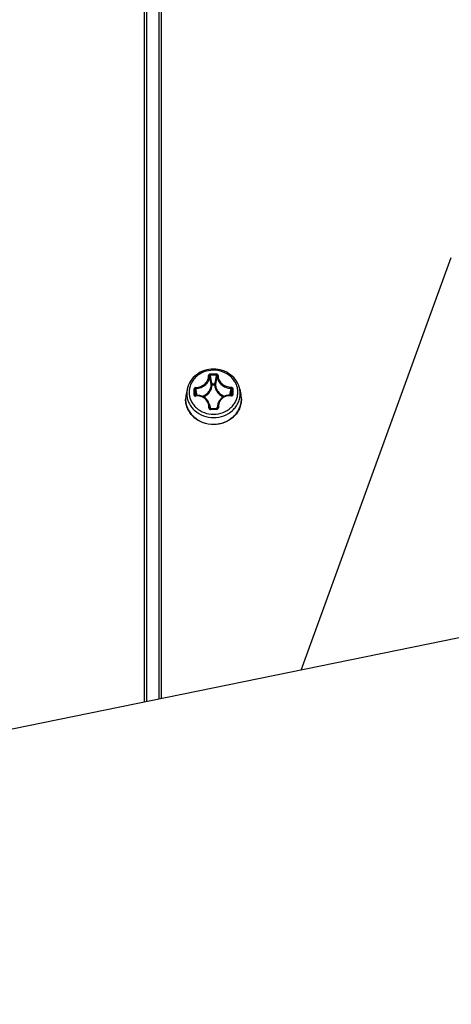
# Model space of a CAD drawing. Header units: millimetres. Extents: x 0 to 420, y 0 to 297.
# Tile 273 of 514: x 246.1 to 251.49, y 224.03 to 236.32. Entities that reach past the tile are written whole.
import ezdxf

# ---------------------------------------------------------------- set-up
doc = ezdxf.new("R2010")
doc.units = ezdxf.units.MM
doc.header["$LTSCALE"] = 23.1
doc.layers.get('0').update_dxf_attribs({"linetype": 'CONTINUOUS'})
doc.layers.add('DIM_PILOTEES', color=7, linetype='CONTINUOUS')
doc.styles.get("Standard").update_dxf_attribs({"font": 'txt', "width": 0.7})
doc.dimstyles.new('DIMSTYLE_1', dxfattribs={"dimtxt": 2.5, "dimasz": 3.5, "dimexe": 2, "dimexo": 0, "dimtad": 1, "dimdec": 0, "dimlfac": 10, "dimdsep": 46, "dimtxsty": 'Standard', "dimblk": '_FILLED', "dimblk1": '_FILLED', "dimblk2": '_FILLED', "dimcen": 0.09, "dimazin": 2, "dimtp": 1.2, "dimtm": 1.2, "dimtfac": 1, "dimtdec": 0, "dimtofl": 0, "dimtmove": 0, "dimatfit": 3, "dimldrblk": '_FILLED', "dimfxl": 0, "dimtolj": 1, "dimarcsym": 0})
doc.dimstyles.new('DIMSTYLE_2', dxfattribs={"dimtxt": 2.5, "dimasz": 3.5, "dimexe": 2, "dimexo": 0, "dimtad": 1, "dimdec": 0, "dimlfac": 10, "dimdsep": 46, "dimtxsty": 'Standard', "dimblk": '_FILLED', "dimblk1": '_FILLED', "dimblk2": '_FILLED', "dimcen": 0.09, "dimazin": 2, "dimtp": 0.5, "dimtm": 0.5, "dimtfac": 1, "dimtdec": 0, "dimtofl": 0, "dimtmove": 0, "dimatfit": 3, "dimldrblk": '_FILLED', "dimfxl": 0, "dimtolj": 1, "dimarcsym": 0})
doc.dimstyles.new('DIMSTYLE_4', dxfattribs={"dimtxt": 2.5, "dimasz": 3.5, "dimexe": 2, "dimexo": 0, "dimtad": 1, "dimdec": 0, "dimlfac": 10, "dimdsep": 46, "dimtxsty": 'Standard', "dimblk": '_FILLED', "dimblk1": '_FILLED', "dimblk2": '_FILLED', "dimcen": 0.09, "dimazin": 2, "dimtp": 0.8, "dimtm": 0.8, "dimtfac": 1, "dimtdec": 0, "dimtofl": 0, "dimtmove": 0, "dimatfit": 3, "dimldrblk": '_FILLED', "dimfxl": 0, "dimtolj": 1, "dimarcsym": 0})

# ---------------------------------------------------------------- blocks, each defined once
blk = doc.blocks.new('_FILLED')
at = {"color": 0, "linetype": 'ByBlock'}
blk.add_solid([(0, 0), (-1, 0.1429), (-1, -0.1429)], dxfattribs=at)
blk = doc.blocks.new('*D1')
at = {"layer": 'DIM_PILOTEES', "color": 2, "linetype": 'Continuous'}
for p, q in [((273.915, 254.209), (213.22, 254.209)), ((215.22, 254.209), (215.22, 191.828)), ((215.22, 129.447), (215.22, 191.828)), ((273.941, 129.447), (213.22, 129.447))]:
    blk.add_line(p, q, dxfattribs=at)
at = {"layer": 'DIM_PILOTEES', "color": 2, "linetype": 'Continuous', "xscale": 3.5, "yscale": 3.5, "zscale": 3.5}
for p, rotation in [((215.22, 254.209), 90), ((215.22, 129.447), 270)]:
    blk.add_blockref('_FILLED', p, dxfattribs=dict(at, rotation=rotation))
at = {"layer": 'DIM_PILOTEES', "color": 2, "linetype": 'Continuous', "insert": (212.095, 191.664), "char_height": 2.5, "width": 10.98214, "attachment_point": 2, "rotation": 90, "line_spacing_factor": 0.9}
blk.add_mtext('{\\ftxt;\\W0.0001;\\H0.0001;\\~}{\\ftxt;\\W2.9285714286;\\H2.5; }{\\ftxt;\\W0.0001;\\H0.0001;\\~}', dxfattribs=at)
blk = doc.blocks.new('*D2')
at = {"layer": 'DIM_PILOTEES', "color": 2, "linetype": 'Continuous'}
for p, q in [((226.388, 206.153), (226.388, 267.862)), ((243.295, 226.496), (243.295, 267.862)), ((226.388, 265.862), (218.888, 265.862)), ((218.888, 265.862), (234.841, 265.862)), ((250.795, 265.862), (234.841, 265.862)), ((243.295, 265.862), (250.795, 265.862))]:
    blk.add_line(p, q, dxfattribs=at)
at = {"layer": 'DIM_PILOTEES', "color": 2, "linetype": 'Continuous', "xscale": 3.5, "yscale": 3.5, "zscale": 3.5}
blk.add_blockref('_FILLED', (226.388, 265.862), dxfattribs=at)
at = {"layer": 'DIM_PILOTEES', "color": 2, "linetype": 'Continuous', "xscale": 3.5, "yscale": 3.5, "zscale": 3.5, "rotation": 180}
blk.add_blockref('_FILLED', (243.295, 265.862), dxfattribs=at)
at = {"layer": 'DIM_PILOTEES', "color": 2, "linetype": 'Continuous', "insert": (235.55, 268.987), "char_height": 2.5, "width": 8.03571, "attachment_point": 2, "line_spacing_factor": 0.9}
blk.add_mtext('{\\ftxt;\\W0.0001;\\H0.0001;\\~}{\\ftxt;\\W2.1428571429;\\H2.5; }{\\ftxt;\\W0.0001;\\H0.0001;\\~}', dxfattribs=at)
blk = doc.blocks.new('*D9')
at = {"layer": 'DIM_PILOTEES', "color": 2, "linetype": 'Continuous'}
for p, q in [((226.388, 206.153), (226.388, 279.964)), ((276.221, 241.558), (276.221, 279.964)), ((226.388, 277.964), (251.305, 277.964)), ((276.221, 277.964), (251.305, 277.964))]:
    blk.add_line(p, q, dxfattribs=at)
at = {"layer": 'DIM_PILOTEES', "color": 2, "linetype": 'Continuous', "xscale": 3.5, "yscale": 3.5, "zscale": 3.5, "rotation": 180}
blk.add_blockref('_FILLED', (226.388, 277.964), dxfattribs=at)
at = {"layer": 'DIM_PILOTEES', "color": 2, "linetype": 'Continuous', "xscale": 3.5, "yscale": 3.5, "zscale": 3.5}
blk.add_blockref('_FILLED', (276.221, 277.964), dxfattribs=at)
at = {"layer": 'DIM_PILOTEES', "color": 2, "linetype": 'Continuous', "insert": (253.158, 281.089), "char_height": 2.5, "width": 8.83929, "attachment_point": 2, "line_spacing_factor": 0.9}
blk.add_mtext('{\\ftxt;\\W0.0001;\\H0.0001;\\~}{\\ftxt;\\W2.3571428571;\\H2.5; }{\\ftxt;\\W0.0001;\\H0.0001;\\~}', dxfattribs=at)

msp = doc.modelspace()

# ---------------------------------------------------------------- linework, layer by layer
at = {"color": 7, "linetype": 'Continuous'}
for p, q in [((247.8711, 227.8463), (247.8711, 254.072)), ((247.6831, 253.7976), (247.6831, 227.8079)), ((247.8411, 227.8402), (247.8411, 253.672)), ((249.6161, 228.2027), (251.4896, 233.3499)), ((248.4805, 231.8958), (248.481, 231.8812)), ((248.193, 231.7097), (248.1789, 231.6417)), ((248.5031, 231.773), (248.5355, 231.7733)), ((248.5032, 231.7602), (248.5031, 231.773)), ((248.5032, 231.7602), (248.5356, 231.7604)), ((248.5356, 231.7604), (248.5355, 231.7733)), ((248.8491, 231.7097), (248.8632, 231.6417)), ((248.173, 231.5813), (248.173, 231.5805)), ((248.173, 231.5813), (248.173, 231.5805)), ((248.2901, 231.631), (248.2887, 231.6352)), ((248.2887, 231.6352), (248.2891, 231.6329)), ((248.7525, 231.6341), (248.754, 231.6387)), ((248.7536, 231.6362), (248.754, 231.6387)), ((248.8682, 231.6072), (248.8682, 231.6076)), ((248.8682, 231.6072), (248.8682, 231.6076)), ((248.8691, 231.5858), (248.8691, 231.5865)), ((248.8691, 231.5858), (248.8691, 231.5865)), ((248.4701, 231.5169), (248.4839, 231.4617)), ((248.4765, 231.4654), (248.4744, 231.4718)), ((248.4847, 231.4616), (248.4839, 231.4617)), ((248.4846, 231.454), (248.4847, 231.4616)), ((248.5613, 231.4622), (248.5365, 231.4622)), ((248.5756, 231.5202), (248.561, 231.4623)), ((248.5692, 231.4658), (248.5714, 231.4725)), ((248.5769, 231.5254), (248.5755, 231.5201)), ((255.6855, 229.4421), (243.7095, 226.9964))]:
    msp.add_line(p, q, dxfattribs=at)
at = {"color": 3, "linetype": 'Continuous'}
msp.add_line((247.6572, 253.8942), (247.6572, 227.8026), dxfattribs=at)
at = {"color": 2, "linetype": 'Continuous'}
msp.add_line((248.3561, 231.5733), (248.3561, 231.5745), dxfattribs=at)
at = {"color": 7, "linetype": 'Continuous'}
for points in [[(248.2986, 231.6279), (248.2971, 231.6278), (248.2956, 231.6279), (248.2942, 231.6282), (248.2928, 231.6287), (248.2917, 231.6294), (248.2907, 231.6303), (248.2898, 231.6313), (248.2892, 231.6325), (248.2891, 231.6329)], [(248.4701, 231.5168), (248.469, 231.521), (248.4649, 231.5333), (248.4599, 231.5452), (248.4538, 231.5565), (248.4469, 231.5672), (248.439, 231.5773), (248.4302, 231.5866), (248.4207, 231.5951), (248.4105, 231.6028), (248.3995, 231.6096), (248.388, 231.6155), (248.376, 231.6204), (248.3634, 231.6243), (248.3505, 231.6271), (248.3373, 231.6289), (248.3239, 231.6296), (248.3103, 231.6292), (248.2986, 231.6279)], [(248.7443, 231.6313), (248.733, 231.6323), (248.7196, 231.6326), (248.7064, 231.6317), (248.6935, 231.6298), (248.6808, 231.6269), (248.6685, 231.623), (248.6567, 231.6182), (248.6454, 231.6123), (248.6347, 231.6056), (248.6246, 231.598), (248.6152, 231.5896), (248.6067, 231.5805), (248.5989, 231.5706), (248.592, 231.5601), (248.586, 231.549), (248.581, 231.5374), (248.5769, 231.5254)], [(248.7536, 231.6362), (248.7533, 231.6353), (248.7525, 231.6341), (248.7516, 231.6331), (248.7504, 231.6323), (248.749, 231.6317), (248.7475, 231.6313), (248.7459, 231.6312), (248.7443, 231.6313)], [(248.4839, 231.4617), (248.4829, 231.4618), (248.4812, 231.4622), (248.4797, 231.4628), (248.4782, 231.4637), (248.477, 231.4648), (248.476, 231.4661), (248.4752, 231.4676), (248.4749, 231.4682)], [(248.5365, 231.4622), (248.5231, 231.4621), (248.5096, 231.462), (248.4847, 231.4616)], [(248.5708, 231.4688), (248.5706, 231.4681), (248.5698, 231.4667), (248.5688, 231.4654), (248.5675, 231.4643), (248.5661, 231.4634), (248.5646, 231.4627), (248.5629, 231.4623), (248.5613, 231.4622)]]:
    msp.add_lwpolyline(points, dxfattribs=at)
for centre, radius, start, end in [((243.8139, 230.8538), 4.7671, 11.0117, 12.34726), ((248.536, 229.6088), 2.2876, 89.46139, 91.38936), ((248.5361, 229.6133), 2.2686, 89.46505, 91.39301), ((243.8948, 230.886), 4.6929, 10.89492, 12.24286), ((253.1786, 230.8975), 4.7249, 167.97649, 169.31832), ((253.2536, 230.8662), 4.7931, 167.86335, 169.19476), ((248.4612, 231.6542), 0.2739, 168.30369, 180.49617), ((257.726, 231.7605), 9.4501, 180.31779, 180.52685), ((257.6598, 231.756), 9.3718, 180.31691, 180.52599), ((274.2289, 236.8854), 26.4531, 191.29521, 191.46247), ((265.6612, 234.9717), 17.6656, 190.62364, 190.90641), ((232.0526, 234.7818), 16.9691, 349.30413, 349.59902), ((224.5146, 236.4495), 24.6983, 348.75161, 348.93086), ((240.0592, 231.5938), 8.6949, 0.52432, 0.74969), ((239.9986, 231.5972), 8.7675, 0.52338, 0.74871), ((248.581, 231.6542), 0.2739, 0.54896, 11.69949), ((248.4622, 231.583), 0.2894, 168.30126, 180.49725), ((248.4573, 231.5839), 0.2844, 174.18081, 180.51923), ((248.4579, 231.5838), 0.2849, 171.80494, 174.1818), ((248.4591, 231.5836), 0.2861, 168.29599, 171.80214), ((258.1689, 231.7643), 9.893, 180.52503, 180.72779), ((258.0991, 231.76), 9.8111, 180.52595, 180.72875), ((239.6519, 231.5901), 9.1022, 0.30577, 0.52436), ((239.588, 231.5931), 9.1781, 0.30664, 0.52521), ((248.5799, 231.583), 0.2893, 0.54803, 11.70293), ((248.5829, 231.5836), 0.2863, 9.29537, 11.70332), ((248.5839, 231.5838), 0.2853, 6.67128, 9.29401), ((248.5841, 231.5838), 0.285, 4.7815, 6.67115), ((248.5851, 231.5839), 0.2841, 0.52809, 4.70998), ((248.3375, 231.3836), 0.1701, 27.94532, 32.77606), ((248.5501, 227.8705), 3.5841, 89.81623, 91.04676), ((248.3392, 231.3845), 0.1682, 27.3297, 27.93636), ((248.7076, 231.387), 0.1696, 147.22058, 153.65794)]:
    msp.add_arc(centre, radius, start, end, dxfattribs=at)
for points, knots in [([(248.8491, 231.7097), (248.8419, 231.7446), (248.8134, 231.8131), (248.7365, 231.8941), (248.6351, 231.9463), (248.5211, 231.9642), (248.407, 231.9463), (248.3056, 231.8941), (248.2287, 231.8131), (248.2002, 231.7446), (248.193, 231.7097)], [0, 0, 0, 0, 0.1207382, 0.2443302, 0.3711267, 0.5000012, 0.6288754, 0.7556711, 0.8792623, 1, 1, 1, 1]), ([(248.8251, 231.6717), (248.8249, 231.6897), (248.8206, 231.7258), (248.8026, 231.7776), (248.7738, 231.8253), (248.7221, 231.881), (248.6365, 231.9311), (248.5185, 231.951), (248.4009, 231.9293), (248.3162, 231.878), (248.2655, 231.8215), (248.2375, 231.7734), (248.2205, 231.7213), (248.2169, 231.6851), (248.217, 231.6672)], [0, 0, 0, 0, 0.0594548, 0.1194389, 0.1803629, 0.2424739, 0.369738, 0.5002712, 0.6307279, 0.7578017, 0.8198082, 0.8806426, 0.9405663, 1, 1, 1, 1]), ([(248.2972, 231.7281), (248.319, 231.729), (248.3622, 231.7382), (248.4173, 231.7717), (248.4488, 231.8135), (248.4601, 231.8504), (248.461, 231.8689), (248.4603, 231.8779)], [0, 0, 0, 0, 0.2676255, 0.5309199, 0.7753461, 0.8898225, 1, 1, 1, 1]), ([(248.2984, 231.715), (248.3214, 231.7157), (248.3672, 231.7253), (248.4254, 231.7605), (248.4586, 231.8049), (248.4705, 231.844), (248.4715, 231.8637), (248.4708, 231.8732)], [0, 0, 0, 0, 0.2673053, 0.5300102, 0.7743804, 0.8892117, 1, 1, 1, 1]), ([(248.4805, 231.8958), (248.4753, 231.8956), (248.4673, 231.8929), (248.4611, 231.8849), (248.4602, 231.8801), (248.4603, 231.8779)], [0, 0, 0, 0, 0.5318485, 0.7740326, 1, 1, 1, 1]), ([(248.4603, 231.8779), (248.4616, 231.878), (248.4653, 231.878), (248.4702, 231.8759), (248.4708, 231.8732)], [0, 0, 0, 0, 0.3123773, 1, 1, 1, 1]), ([(248.481, 231.8812), (248.4784, 231.8812), (248.4744, 231.8802), (248.4712, 231.8765), (248.4707, 231.8743), (248.4708, 231.8732)], [0, 0, 0, 0, 0.5427791, 0.7801328, 1, 1, 1, 1]), ([(248.5575, 231.8963), (248.5575, 231.8951), (248.5575, 231.8902), (248.5575, 231.8854), (248.5573, 231.8818)], [0, 0, 0, 0, 0.2573496, 1, 1, 1, 1]), ([(248.5677, 231.8739), (248.5677, 231.875), (248.5672, 231.8772), (248.5639, 231.8808), (248.5599, 231.8819), (248.5573, 231.8818)], [0, 0, 0, 0, 0.2196663, 0.4572668, 1, 1, 1, 1]), ([(248.5781, 231.8788), (248.5782, 231.881), (248.5772, 231.8858), (248.5708, 231.8937), (248.5628, 231.8963), (248.5575, 231.8963)], [0, 0, 0, 0, 0.2258374, 0.4682394, 1, 1, 1, 1]), ([(248.5677, 231.8739), (248.5671, 231.8644), (248.5685, 231.8447), (248.5811, 231.8058), (248.6152, 231.762), (248.674, 231.7276), (248.7199, 231.7187), (248.7429, 231.7183)], [0, 0, 0, 0, 0.1107273, 0.2256105, 0.4702395, 0.7330343, 1, 1, 1, 1]), ([(248.5781, 231.8788), (248.5768, 231.8789), (248.5731, 231.8788), (248.5682, 231.8766), (248.5677, 231.8739)], [0, 0, 0, 0, 0.3115663, 1, 1, 1, 1]), ([(248.5781, 231.8788), (248.5775, 231.8698), (248.5789, 231.8513), (248.5909, 231.8146), (248.6231, 231.7732), (248.6787, 231.7406), (248.7222, 231.732), (248.744, 231.7315)], [0, 0, 0, 0, 0.1101189, 0.2246517, 0.469344, 0.732726, 1, 1, 1, 1]), ([(248.2972, 231.7281), (248.2918, 231.7279), (248.2812, 231.7236), (248.2761, 231.7131), (248.2761, 231.7081)], [0, 0, 0, 0, 0.5168556, 1, 1, 1, 1]), ([(248.2761, 231.7081), (248.2788, 231.7084), (248.2829, 231.7082), (248.2877, 231.7058), (248.2881, 231.7041)], [0, 0, 0, 0, 0.606435, 1, 1, 1, 1]), ([(248.2984, 231.715), (248.2957, 231.7147), (248.2904, 231.7122), (248.2881, 231.7068), (248.2881, 231.7041)], [0, 0, 0, 0, 0.5079327, 1, 1, 1, 1]), ([(248.2972, 231.7281), (248.297, 231.7257), (248.2972, 231.7213), (248.2977, 231.7168), (248.2984, 231.715)], [0, 0, 0, 0, 0.5501443, 1, 1, 1, 1]), ([(248.3818, 231.6179), (248.3974, 231.624), (248.427, 231.6401), (248.4626, 231.6748), (248.4862, 231.7173), (248.4926, 231.7488), (248.4932, 231.7644)], [0, 0, 0, 0, 0.2597714, 0.5125591, 0.7585165, 1, 1, 1, 1]), ([(248.3972, 231.6107), (248.4123, 231.6176), (248.4406, 231.6351), (248.4743, 231.6708), (248.4965, 231.7135), (248.5025, 231.7447), (248.5032, 231.7602)], [0, 0, 0, 0, 0.2592153, 0.5116953, 0.7578694, 1, 1, 1, 1]), ([(248.5031, 231.773), (248.5007, 231.7729), (248.4959, 231.7712), (248.4934, 231.7666), (248.4932, 231.7644)], [0, 0, 0, 0, 0.5249664, 1, 1, 1, 1]), ([(248.5032, 231.7602), (248.5009, 231.7603), (248.4974, 231.7608), (248.4936, 231.763), (248.4932, 231.7644)], [0, 0, 0, 0, 0.6116897, 1, 1, 1, 1]), ([(248.5455, 231.7648), (248.5454, 231.767), (248.5427, 231.7715), (248.538, 231.7732), (248.5355, 231.7733)], [0, 0, 0, 0, 0.4752309, 1, 1, 1, 1]), ([(248.5356, 231.7604), (248.5379, 231.7606), (248.5414, 231.7611), (248.5452, 231.7634), (248.5455, 231.7648)], [0, 0, 0, 0, 0.6105734, 1, 1, 1, 1]), ([(248.5356, 231.7604), (248.5365, 231.7449), (248.5432, 231.7136), (248.5664, 231.6711), (248.6011, 231.6358), (248.6299, 231.6188), (248.6452, 231.6122)], [0, 0, 0, 0, 0.2419169, 0.4880923, 0.7406905, 1, 1, 1, 1]), ([(248.5455, 231.7648), (248.5465, 231.7491), (248.5535, 231.7175), (248.5781, 231.6753), (248.6146, 231.641), (248.6447, 231.6255), (248.6606, 231.6197)], [0, 0, 0, 0, 0.2412794, 0.4872537, 0.7401627, 1, 1, 1, 1]), ([(248.744, 231.7314), (248.7442, 231.729), (248.7441, 231.7246), (248.7436, 231.7202), (248.7429, 231.7183)], [0, 0, 0, 0, 0.5499096, 1, 1, 1, 1]), ([(248.7534, 231.7076), (248.7534, 231.7102), (248.7509, 231.7156), (248.7456, 231.7181), (248.7429, 231.7183)], [0, 0, 0, 0, 0.4923954, 1, 1, 1, 1]), ([(248.7654, 231.7117), (248.7653, 231.7168), (248.76, 231.7272), (248.7493, 231.7313), (248.744, 231.7315)], [0, 0, 0, 0, 0.4834401, 1, 1, 1, 1]), ([(248.7654, 231.7117), (248.7627, 231.712), (248.7585, 231.7117), (248.7538, 231.7093), (248.7534, 231.7076)], [0, 0, 0, 0, 0.6053553, 1, 1, 1, 1]), ([(248.8692, 231.5858), (248.8694, 231.565), (248.8652, 231.5232), (248.8456, 231.463), (248.8134, 231.4076), (248.7553, 231.3426), (248.6585, 231.2836), (248.524, 231.2588), (248.3891, 231.2816), (248.2912, 231.3391), (248.2319, 231.4032), (248.1988, 231.4581), (248.178, 231.5179), (248.1731, 231.5597), (248.1729, 231.5805)], [0, 0, 0, 0, 0.0598623, 0.1201331, 0.1811802, 0.2432408, 0.3699911, 0.4997603, 0.6295985, 0.756518, 0.8186701, 0.8797956, 0.9401191, 1, 1, 1, 1]), ([(248.173, 231.5805), (248.1732, 231.56), (248.1782, 231.5186), (248.199, 231.4594), (248.2321, 231.405), (248.2913, 231.3414), (248.3891, 231.2843), (248.524, 231.2616), (248.6585, 231.2863), (248.7553, 231.3449), (248.8133, 231.4095), (248.8454, 231.4643), (248.865, 231.5239), (248.8693, 231.5652), (248.8691, 231.5858)], [0, 0, 0, 0, 0.0594779, 0.1194773, 0.180407, 0.2425147, 0.3697664, 0.5002765, 0.6307088, 0.7577678, 0.8197696, 0.8806076, 0.9405446, 1, 1, 1, 1]), ([(248.1873, 231.6518), (248.1875, 231.6321), (248.1922, 231.5924), (248.212, 231.5355), (248.2437, 231.4833), (248.3004, 231.4221), (248.3943, 231.3671), (248.5238, 231.3453), (248.653, 231.369), (248.7459, 231.4254), (248.8016, 231.4874), (248.8323, 231.5402), (248.851, 231.5974), (248.855, 231.6371), (248.8548, 231.6568)], [0, 0, 0, 0, 0.0594548, 0.1194389, 0.1803629, 0.2424738, 0.369738, 0.5002712, 0.6307279, 0.7578017, 0.8198082, 0.8806426, 0.9405663, 1, 1, 1, 1]), ([(248.217, 231.6672), (248.2172, 231.6492), (248.2215, 231.6131), (248.2395, 231.5612), (248.2683, 231.5136), (248.32, 231.4579), (248.4056, 231.4078), (248.5236, 231.3879), (248.6412, 231.4096), (248.7259, 231.4609), (248.7766, 231.5174), (248.8046, 231.5655), (248.8216, 231.6176), (248.8253, 231.6538), (248.8251, 231.6717)], [0, 0, 0, 0, 0.0594548, 0.1194389, 0.1803629, 0.2424738, 0.369738, 0.5002712, 0.6307279, 0.7578017, 0.8198082, 0.8806426, 0.9405663, 1, 1, 1, 1]), ([(248.2768, 231.6386), (248.2794, 231.6388), (248.2832, 231.6386), (248.2872, 231.6372), (248.2886, 231.6359), (248.2887, 231.6352)], [0, 0, 0, 0, 0.611954, 0.8443981, 1, 1, 1, 1]), ([(248.2768, 231.6386), (248.2768, 231.6361), (248.278, 231.6311), (248.2829, 231.6251), (248.2901, 231.6217), (248.2955, 231.6214), (248.2981, 231.6218)], [0, 0, 0, 0, 0.2431244, 0.4866322, 0.7381636, 1, 1, 1, 1]), ([(248.2981, 231.6218), (248.298, 231.6233), (248.298, 231.6253), (248.2981, 231.6272), (248.2984, 231.6279), (248.2986, 231.6279)], [0, 0, 0, 0, 0.7028381, 0.9063989, 1, 1, 1, 1]), ([(248.464, 231.4745), (248.465, 231.4954), (248.4582, 231.5382), (248.4207, 231.5912), (248.3632, 231.6223), (248.3194, 231.6248), (248.2981, 231.6218)], [0, 0, 0, 0, 0.2490994, 0.4959271, 0.7452954, 1, 1, 1, 1]), ([(248.7449, 231.6251), (248.7237, 231.6278), (248.68, 231.6246), (248.6231, 231.5927), (248.5865, 231.5391), (248.5804, 231.4963), (248.5818, 231.4753)], [0, 0, 0, 0, 0.2546536, 0.5038742, 0.7506756, 1, 1, 1, 1]), ([(248.7449, 231.6251), (248.745, 231.6266), (248.745, 231.6286), (248.7448, 231.6305), (248.7445, 231.6312), (248.7443, 231.6313)], [0, 0, 0, 0, 0.7009028, 0.9045753, 1, 1, 1, 1]), ([(248.7449, 231.6251), (248.7476, 231.6248), (248.753, 231.6251), (248.7601, 231.6286), (248.7649, 231.6347), (248.766, 231.6398), (248.766, 231.6423)], [0, 0, 0, 0, 0.2618607, 0.5132217, 0.7566416, 1, 1, 1, 1]), ([(248.766, 231.6422), (248.7633, 231.6424), (248.7596, 231.6422), (248.7555, 231.6406), (248.7542, 231.6393), (248.754, 231.6387)], [0, 0, 0, 0, 0.6108777, 0.8438589, 1, 1, 1, 1]), ([(248.464, 231.4745), (248.4639, 231.4718), (248.4648, 231.4664), (248.4694, 231.4595), (248.4763, 231.4549), (248.4819, 231.454), (248.4846, 231.454)], [0, 0, 0, 0, 0.2464039, 0.4945255, 0.7459025, 1, 1, 1, 1]), ([(248.464, 231.4745), (248.4664, 231.4744), (248.4696, 231.474), (248.473, 231.473), (248.4742, 231.4722), (248.4744, 231.4718)], [0, 0, 0, 0, 0.6391669, 0.8664344, 1, 1, 1, 1]), ([(248.4744, 231.4718), (248.4746, 231.4756), (248.4748, 231.4907), (248.4728, 231.5059), (248.4701, 231.5168)], [0, 0, 0, 0, 0.2514749, 1, 1, 1, 1]), ([(248.5616, 231.4546), (248.5616, 231.4556), (248.5615, 231.4574), (248.5615, 231.4596), (248.5614, 231.4609), (248.5614, 231.4616), (248.5613, 231.4619), (248.5613, 231.4622), (248.5613, 231.4622)], [0, 0, 0, 0, 0.3980305, 0.7184826, 0.838143, 0.9263189, 0.9804841, 1, 1, 1, 1]), ([(248.5616, 231.4546), (248.5669, 231.4546), (248.578, 231.4589), (248.5821, 231.4702), (248.5818, 231.4753)], [0, 0, 0, 0, 0.5058811, 1, 1, 1, 1]), ([(248.5755, 231.5201), (248.5726, 231.5085), (248.5706, 231.4925), (248.5711, 231.4765), (248.5714, 231.4725)], [0, 0, 0, 0, 0.7483607, 1, 1, 1, 1]), ([(248.5818, 231.4753), (248.5794, 231.4752), (248.5762, 231.4748), (248.5728, 231.4737), (248.5716, 231.4729), (248.5714, 231.4725)], [0, 0, 0, 0, 0.6375917, 0.8654379, 1, 1, 1, 1])]:
    msp.add_open_spline(points, degree=3, knots=knots, dxfattribs=at)
for points in [[(248.4744, 231.4718), (248.4744, 231.4706), (248.4746, 231.4694), (248.4749, 231.4682)], [(248.5708, 231.4688), (248.5712, 231.4699), (248.5714, 231.4712), (248.5714, 231.4725)]]:
    msp.add_open_spline(points, degree=3, dxfattribs=at)

# ---------------------------------------------------------------- dimensions: what is measured, and where the dimension line sits
at = {"layer": 'DIM_PILOTEES', "color": 2, "linetype": 'Continuous'}
for base, p1, p2, angle, text, dimstyle, picture, middle in [((226.3883, 277.9641), (276.2211, 241.5579), (226.3883, 206.1532), 180, '{\\ftxt;\\W0.0001;\\H0.0001;\\~}{\\ftxt;\\W2.3571428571;\\H2.5; }{\\ftxt;\\W0.0001;\\H0.0001;\\~}', 'DIMSTYLE_4', '*D9', (252.8009, 277.9641)), ((226.3883, 265.8625), (243.2945, 226.4959), (226.3883, 206.1532), 180, '{\\ftxt;\\W0.0001;\\H0.0001;\\~}{\\ftxt;\\W2.1428571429;\\H2.5; }{\\ftxt;\\W0.0001;\\H0.0001;\\~}', 'DIMSTYLE_2', '*D2', (235.1932, 265.8625)), ((215.2201, 254.2086), (273.9407, 129.4471), (273.9153, 254.2086), 90, '{\\ftxt;\\W0.0001;\\H0.0001;\\~}{\\ftxt;\\W2.9285714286;\\H2.5; }{\\ftxt;\\W0.0001;\\H0.0001;\\~}', 'DIMSTYLE_1', '*D1', (215.2201, 191.3072))]:
    dim = msp.add_linear_dim(base=base, p1=p1, p2=p2, angle=angle, text=text, dimstyle=dimstyle, dxfattribs=at)
    dim.commit()
    dim.dimension.update_dxf_attribs({"geometry": picture, "text_midpoint": middle, "dimtype": 160})

doc.saveas('drawing.dxf')
